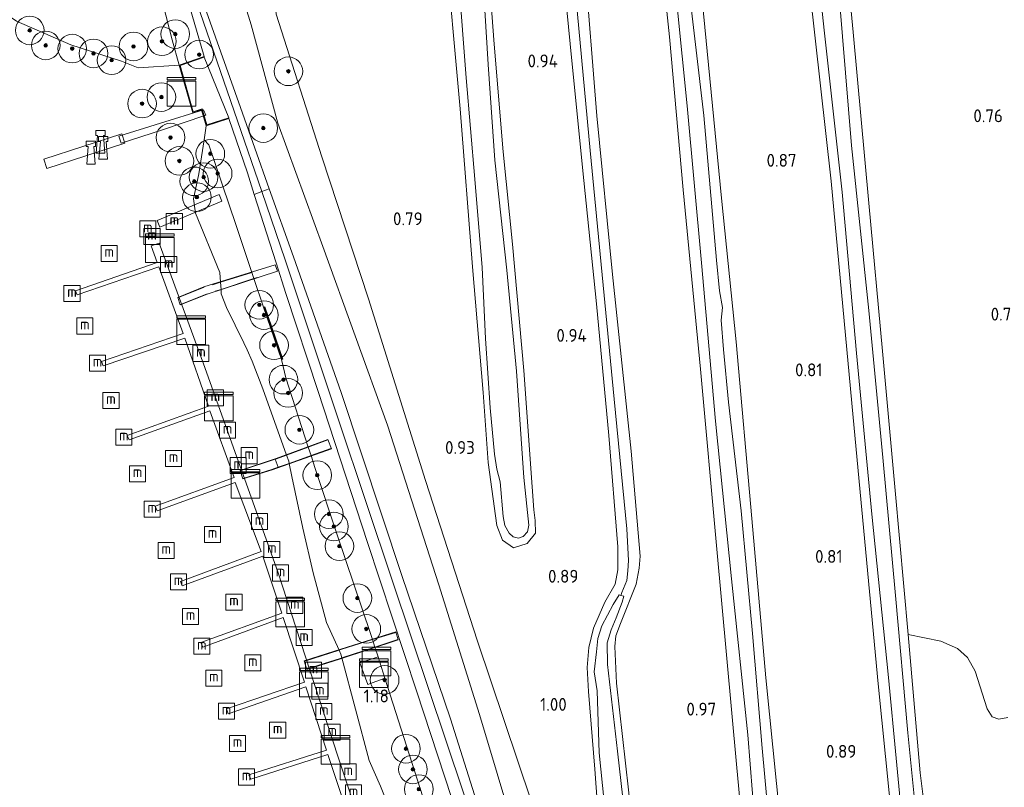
# Model space of a CAD drawing. Extents: x 126429 to 133038, y 413091 to 414846.
# Tile 277 of 304: x 132156 to 132293, y 413490 to 413597. Entities that reach past the tile are written whole.
import ezdxf
from ezdxf.enums import TextEntityAlignment as Align

# ---------------------------------------------------------------- set-up
doc = ezdxf.new("R2010")
doc.units = 0
for name, color, linetype, lineweight in [('B-ME-GR-BOOM-S', 90, 'Continuous', 25), ('B-ME-GR-GRAS-GV', 60, 'Continuous', 13), ('B-ME-GR-MOERAS-GV', 120, 'Continuous', 13), ('B-ME-GW-OPHOGING_KRUIN-G', 90, 'Continuous', 18), ('B-ME-GW-TALUD_KRUIN-G', 90, 'Continuous', 18), ('B-ME-GW-TALUD_TEEN-G', 90, 'Continuous', 18), ('B-ME-IE-MEUBILAIR_WATERWEGMEUBILAIR-S', 150, 'Continuous', 25), ('B-ME-IE-MEUBILAIR_WEGMEUBILAIR-S', 7, 'Continuous', 25), ('B-ME-IE-TERREINAFSCHEIDING_DOORGANG-G', 210, 'Continuous', 18), ('B-ME-IE-TERREINAFSCHEIDING_KUNSTMATIG_HEKWERK-G', 20, 'IE-TERREINAFSCHEIDING-KUNSTMATIG', 18), ('B-ME-IE-TERREINAFSCHEIDING_KUNSTMATIG_MUUR-G', 90, 'IE-TERREINAFSCHEIDING-KUNSTMATIG-DICHT', 18), ('B-ME-IE-TERREINAFSCHEIDING_KUNSTMATIG_MUUR-GV', 90, 'Continuous', 18), ('B-ME-KW-KUNSTWERK_BRUG-GV', 170, 'Continuous', 18), ('B-ME-KW-KUNSTWERK_STEIGER-GV', 170, 'Continuous', 18), ('B-ME-OB-BEKLEDING_BETON-GV', 253, 'Continuous', 18), ('B-ME-OB-OEVERVOORZIENING-G', 7, 'Continuous', 18), ('B-ME-OG-HOOGTEPUNT-S', 7, 'Continuous', 25), ('B-ME-OG-WATER_GREPPEL-G', 160, 'Continuous', 18), ('B-ME-OG-WATER_HAVEN-GV', 170, 'Continuous', 18), ('B-ME-OG-WATER_SLOOT-G', 120, 'Continuous', 18), ('B-ME-OG-WATER_SLOOT-GV', 120, 'Continuous', 18), ('B-ME-VH-VERHARDING_BETON-GV', 252, 'Continuous', 18), ('B-ME-VH-VERHARDING_HALFVERHARDING-GV', 252, 'Continuous', 18), ('B-ME-VH-VERHARDING_TEGEL-GV', 252, 'Continuous', 18)]:
    doc.layers.add(name, color=color, linetype=linetype, lineweight=lineweight)
doc.styles.add('NLCS-ISO', font='NLCS-ISO.ttf')
doc.styles.add('NLCS-ISO-ANNOTATIVE-T18', font='NLCS-ISO.ttf', dxfattribs={"height": 1.8})
doc.linetypes.add('IE-TERREINAFSCHEIDING-KUNSTMATIG', pattern='A,4,[82,NLCS.SHX,S=0.75,R=90,X=0,Y=0],4,-2', length=10)
doc.linetypes.add('IE-TERREINAFSCHEIDING-KUNSTMATIG-DICHT', pattern='A,8,-1,[82,NLCS.SHX,S=0.75,R=90,X=0,Y=0],-1', length=10)

# ---------------------------------------------------------------- blocks, each defined once
blk = doc.blocks.new('SAL-HOOGTELABEL-SO')
at = {"color": 0, "linetype": 'ByBlock', "lineweight": -2, "style": 'NLCS-ISO-ANNOTATIVE-T18'}
blk.add_attdef('HOOGTE', text='', height=1.8, dxfattribs=at).set_placement((2.79, 0), align=Align.RIGHT)
blk = doc.blocks.new('SGR-BOOM_01-SO')
at = {"linetype": 'ByBlock', "lineweight": 18}
h = blk.add_hatch(color=0, dxfattribs=at)
h.dxf.hatch_style = 1
edge = h.paths.add_edge_path()
edge.add_arc((0, 0), 0.25, 0, 360)
at = {"color": 0, "linetype": 'ByBlock', "lineweight": 18}
for radius in [2, 0.25]:
    blk.add_circle((0, 0), radius, dxfattribs=at)
blk = doc.blocks.new('SKL-DATA_KAST-SO')
at = {"color": 0, "linetype": 'ByBlock', "lineweight": 18}
for points in [[(-2, 2), (2, 2), (2, 1.68), (-2, 1.68)], [(-2, 1.52), (2, 1.52), (2, -2), (-2, -2)]]:
    blk.add_lwpolyline(points, close=True, dxfattribs=at)
blk = doc.blocks.new('SIE-WATER_MEERPAAL-SO')
at = {"color": 0, "linetype": 'ByBlock', "lineweight": 18}
blk.add_lwpolyline([(-1.12, -1.12), (1.12, -1.12), (1.12, 1.12), (-1.12, 1.12)], close=True, dxfattribs=at)
at = {"color": 0, "linetype": 'ByBlock', "lineweight": 18, "style": 'NLCS-ISO'}
blk.add_text('m', height=1.5, dxfattribs=at).set_placement((0, 0.28), align=Align.MIDDLE_CENTER)
blk = doc.blocks.new('SIE-WATER_BOLDER-SO')
at = {"color": 0, "linetype": 'ByBlock', "lineweight": 18}
blk.add_lwpolyline([(0.4, 0.87), (0.6, -1.59), (-0.6, -1.59), (-0.4, 0.87), (-0.65, 0.87), (-0.65, 1.59), (0.65, 1.59), (0.65, 0.87)], close=True, dxfattribs=at)

msp = doc.modelspace()

# ---------------------------------------------------------------- linework, layer by layer
at = {"layer": 'B-ME-GR-GRAS-GV'}
for points in [[(132281.247, 413480.324, 0.563), (132279.548, 413497.559, 0.563), (132277.818, 413516.736, 0.563), (132276.029, 413536.025, 0.563), (132274.077, 413556.551, 0.563), (132271.678, 413579.593, 0.563), (132269.983, 413599.921, 0.563), (132268.181, 413619.246, 0.563), (132266.351, 413638.404, 0.563), (132264.875, 413654.972, 0.563), (132264.721, 413658.654, 0.563), (132266.438, 413659.202, 0.88), (132267.835, 413641.172, 0.815), (132269.7, 413618.453, 0.79), (132271.897, 413595.41, 0.762), (132274.108, 413571.515, 0.799), (132276.011, 413550.871, 0.786), (132277.76, 413531.382, 0.766), (132279.593, 413511.29, 0.786), (132281.258, 413491.989, 0.872), (132283.354, 413475.214, 0.851)], [(132262.187, 413480.775, 0.847), (132259.742, 413505.259, 0.827), (132257.75, 413527.488, 0.77), (132255.591, 413552.166, 0.774), (132253.518, 413572.247, 0.782), (132250.816, 413599.97, 0.782), (132248.535, 413627.894, 0.77), (132246.856, 413647.217, 0.794), (132247.262, 413652.631, 0.876), (132260.858, 413657.423, 0.762), (132262.096, 413641.723, 0.794), (132265.097, 413607.929, 0.754), (132268.857, 413574.595, 0.75), (132271.911, 413541.596, 0.79), (132275.414, 413504.398, 0.843), (132277.455, 413484.124, 0.831)], [(132277.455, 413484.124, 0.831), (132275.414, 413504.398, 0.843), (132271.911, 413541.596, 0.79), (132268.857, 413574.595, 0.75), (132265.097, 413607.929, 0.754), (132262.096, 413641.723, 0.794), (132260.858, 413657.423, 0.762), (132261.865, 413657.667, 0.563), (132262.143, 413655.638, 0.563), (132263.645, 413639.785, 0.563), (132265.574, 413617.02, 0.563), (132267.895, 413595.278, 0.563), (132270.396, 413573.095, 0.563), (132272.388, 413550.593, 0.563), (132274.52, 413528.094, 0.563), (132276.82, 413505.285, 0.563), (132278.988, 413482.755, 0.563)], [(132257.509, 413472.76, 0.863), (132255.638, 413493.185, 0.868), (132252.886, 413523.211, 0.831), (132250.593, 413548.333, 0.77), (132248.184, 413573.38, 0.774), (132246.263, 413594.755, 0.782), (132244.148, 413615.133, 0.794), (132242.353, 413633.396, 0.778), (132241.402, 413643.74, 0.782), (132241.088, 413650.562, 0.827), (132242.036, 413650.837, 0.563), (132242.391, 413648.974, 0.563), (132242.881, 413643.741, 0.563), (132243.9, 413635.216, 0.563), (132245.123, 413625.555, 0.563), (132246.678, 413605.51, 0.563), (132248.746, 413585.148, 0.563), (132250.738, 413563.183, 0.563), (132252.683, 413541.074, 0.563), (132254.911, 413519.075, 0.563), (132257.223, 413497.255, 0.563), (132258.831, 413476.806, 0.563)], [(132149.28, 413646.948, 2.527), (132157.521, 413648.841, 2.24), (132159.382, 413649.239, 2.294), (132161.056, 413648.969, 2.379), (132162.303, 413648.168, 2.34), (132163.452, 413646.573, 2.374), (132164.624, 413643.872, 2.551), (132165.452, 413640.906, 2.571), (132169.19, 413630.294, 2.58), (132176.251, 413609.475, 2.657), (132181.302, 413592.032, 2.55), (132177.829, 413590.82, 0.9), (132176.857, 413594.359, 1.425), (132173.829, 413606.161, 1.45), (132168.335, 413619.723, 1.213), (132164.123, 413628.317, 1.038), (132160.218, 413638.999, 0.75), (132159.121, 413640.422, 1.05), (132157.954, 413640.686, 1.013), (132155.806, 413640.126, 1.086), (132151.521, 413638.215, 1.056)], [(132221.285, 413481.84, 2.465), (132215.708, 413499.497, 2.567), (132208.913, 413519.545, 2.734), (132200.436, 413545.113, 2.738), (132193.804, 413564.021, 2.681), (132190.411, 413573.553, 2.617), (132186.373, 413584.899, 2.551), (132179.432, 413604.599, 2.608), (132172.402, 413624.486, 2.64), (132170.463, 413631.193, 2.644), (132179.266, 413624.527, 0.97), (132183.716, 413610.057, 0.876), (132187.889, 413596.424, 0.767), (132191.609, 413582.704, 0.968), (132197.864, 413565.471, 0.98), (132206.895, 413540.522, 1.038), (132214.071, 413518.225, 1.034), (132219.733, 413500.14, 1.058), (132224.668, 413483.655, 0.985)], [(132224.668, 413483.655, 0.985), (132219.733, 413500.14, 1.058), (132214.071, 413518.225, 1.034), (132206.895, 413540.522, 1.038), (132197.864, 413565.471, 0.98), (132191.609, 413582.704, 0.968), (132187.889, 413596.424, 0.767), (132183.716, 413610.057, 0.876), (132179.266, 413624.527, 0.97), (132181.412, 413623.348, 0.946), (132183.62, 413623.323, 0.846), (132185.442, 413623.877, 0.721), (132187.073, 413625.071, 0.958), (132188.575, 413627.191, 0.958), (132190.061, 413612.939, 0.892), (132191.369, 413597.933, 0.928), (132197.758, 413578.032, 0.977), (132204.26, 413558.17, 1.038), (132212.201, 413532.795, 0.953), (132219.485, 413510.383, 0.936), (132226.966, 413488.037, 0.993)], [(132230.322, 413615.215, 0.815), (132232.428, 413593.815, 0.803), (132234.147, 413576.537, 0.827), (132236.082, 413557.5, 0.811), (132237.805, 413539.081, 0.835), (132239.058, 413523.537, 0.839), (132239.08, 413520.317, 0.843), (132238.681, 413518.345, 0.888), (132237.24, 413515.786, 0.916), (132235.674, 413512.183, 0.916), (132235.026, 413509.473, 0.949), (132234.779, 413506.688, 0.957), (132234.974, 413503.317, 0.957), (132235.832, 413492.488, 1.054), (132237.035, 413476.534, 0.888)], [(132237.035, 413476.534, 0.888), (132235.832, 413492.488, 1.054), (132234.974, 413503.317, 0.957), (132234.779, 413506.688, 0.957), (132235.026, 413509.473, 0.949), (132235.674, 413512.183, 0.916), (132237.24, 413515.786, 0.916), (132238.681, 413518.345, 0.888), (132239.08, 413520.317, 0.843), (132239.058, 413523.537, 0.839), (132237.805, 413539.081, 0.835), (132236.082, 413557.5, 0.811), (132234.147, 413576.537, 0.827), (132232.428, 413593.815, 0.803), (132230.322, 413615.215, 0.815)], [(132244.148, 413615.133, 0.794), (132246.263, 413594.755, 0.782), (132248.184, 413573.38, 0.774), (132250.593, 413548.333, 0.77), (132252.886, 413523.211, 0.831), (132255.638, 413493.185, 0.868), (132257.509, 413472.76, 0.863)], [(132232.206, 413611.026, 0.701), (132235.219, 413578.902, 0.75), (132238.542, 413544.146, 0.742), (132240.298, 413526.042, 0.73), (132240.552, 413521.642, 0.713), (132240.469, 413520.179, 0.709), (132240.299, 413518.834, 0.709), (132239.635, 413517.176, 0.709), (132239.487, 413516.748, 0.738), (132239.24, 413516.843, 0.738), (132238.403, 413515.498, 0.738), (132236.828, 413512.484, 0.738), (132236.266, 413510.71, 0.738), (132236.088, 413508.881, 0.738), (132235.737, 413506.058, 0.738), (132236.153, 413503.415, 0.738), (132236.447, 413494.763, 0.738), (132238.046, 413479.251, 0.738)], [(132240.698, 413480.214, 0.738), (132239.023, 413494.994, 0.738), (132237.608, 413507.097, 0.738), (132237.572, 413510.116, 0.738), (132238.109, 413511.948, 0.738), (132238.823, 413513.621, 0.738), (132239.644, 413515.829, 0.738), (132239.893, 413516.625, 0.738), (132239.487, 413516.748, 0.738), (132239.635, 413517.176, 0.709), (132240.299, 413518.834, 0.709), (132240.469, 413520.179, 0.709), (132240.552, 413521.642, 0.713), (132240.298, 413526.042, 0.73), (132238.542, 413544.146, 0.742), (132235.219, 413578.902, 0.75), (132232.206, 413611.026, 0.701)], [(132179.432, 413604.599, 2.608), (132186.373, 413584.899, 2.551), (132190.411, 413573.553, 2.617), (132189.368, 413573.189, 2.843), (132188.299, 413572.769, 2.569), (132187.347, 413575.759, 2.657), (132184.783, 413583.379, 2.475), (132184.752, 413583.474, 2.475), (132181.335, 413591.937, 2.55), (132181.302, 413592.032, 2.55), (132176.251, 413609.475, 2.657)], [(132214.871, 413608.868, 0.835), (132217.051, 413584.722, 0.831), (132218.756, 413562.658, 0.823), (132220.286, 413545.104, 0.77), (132220.962, 413535.323, 0.761), (132222.176, 413526.519, 0.627), (132222.968, 413524.452, 0.648), (132224.504, 413523.413, 0.691), (132226.425, 413523.999, 0.703), (132227.579, 413525.427, 0.678), (132227.531, 413527.234, 0.777), (132227.351, 413528.69, 0.794), (132227.098, 413531.917, 0.778), (132225.953, 413548.187, 0.782), (132224.342, 413565.801, 0.799), (132223.034, 413578.701, 0.799), (132221.822, 413593.735, 0.799), (132220.634, 413609.317, 0.799)], [(132220.634, 413609.317, 0.799), (132221.822, 413593.735, 0.799), (132223.034, 413578.701, 0.799), (132224.342, 413565.801, 0.799), (132225.953, 413548.187, 0.782), (132227.098, 413531.917, 0.778), (132227.351, 413528.69, 0.794), (132227.531, 413527.234, 0.777), (132227.579, 413525.427, 0.678), (132226.425, 413523.999, 0.703), (132224.504, 413523.413, 0.691), (132222.968, 413524.452, 0.648), (132222.176, 413526.519, 0.627), (132220.962, 413535.323, 0.761), (132220.286, 413545.104, 0.77), (132218.756, 413562.658, 0.823), (132217.051, 413584.722, 0.831), (132214.871, 413608.868, 0.835)], [(132216.851, 413602.476, 0.563), (132217.909, 413589.066, 0.563), (132219.122, 413574.912, 0.563), (132220.134, 413562.549, 0.563), (132220.606, 413552.635, 0.563), (132221.242, 413542.967, 0.563), (132221.856, 413536.499, 0.563), (132222.186, 413534.375, 0.563), (132222.65, 413532.623, 0.563), (132223.07, 413527.753, 0.563), (132223.283, 413526.53, 0.563), (132223.886, 413525.436, 0.563), (132224.433, 413524.935, 0.563), (132225.215, 413524.77, 0.563), (132225.869, 413524.995, 0.563), (132226.44, 413525.632, 0.563), (132226.62, 413526.562, 0.563), (132225.919, 413533.214, 0.563), (132224.914, 413548.058, 0.563), (132223.586, 413562.157, 0.563), (132221.909, 413577.528, 0.563), (132220.953, 413590.902, 0.563), (132220.025, 413606.12, 0.563)], [(132240.57, 413489.615, 0.916), (132238.897, 413504.483, 0.953), (132238.643, 413509.633, 0.936), (132238.781, 413511.115, 0.912), (132239.438, 413512.827, 0.904), (132241.597, 413518.338, 0.872), (132242.045, 413520.566, 0.855), (132242.196, 413522.231, 0.819), (132240.904, 413536.918, 0.799), (132238.31, 413561.562, 0.762), (132236.147, 413583.746, 0.786), (132234.406, 413605.296, 0.79)], [(132234.406, 413605.296, 0.79), (132236.147, 413583.746, 0.786), (132238.31, 413561.562, 0.762), (132240.904, 413536.918, 0.799), (132242.196, 413522.231, 0.819), (132242.045, 413520.566, 0.855), (132241.597, 413518.338, 0.872), (132239.438, 413512.827, 0.904), (132238.781, 413511.115, 0.912), (132238.643, 413509.633, 0.936), (132238.897, 413504.483, 0.953), (132240.57, 413489.615, 0.916)], [(132260.844, 413477.69, 0.563), (132259.221, 413495.427, 0.563), (132257.843, 413511.43, 0.563), (132256.283, 413528.579, 0.563), (132254.524, 413543.729, 0.563), (132253.816, 413551.097, 0.563), (132253.501, 413555.184, 0.563), (132253.673, 413556.985, 0.563), (132253.273, 413559.3, 0.563), (132252.815, 413563.564, 0.563), (132251.051, 413583.764, 0.563), (132248.836, 413602.868, 0.563)], [(132250.816, 413599.97, 0.782), (132253.518, 413572.247, 0.782), (132255.591, 413552.166, 0.774), (132257.75, 413527.488, 0.77), (132259.742, 413505.259, 0.827), (132262.187, 413480.775, 0.847)], [(132226.966, 413488.037, 0.993), (132219.485, 413510.383, 0.936), (132212.201, 413532.795, 0.953), (132204.26, 413558.17, 1.038), (132197.758, 413578.032, 0.977), (132191.369, 413597.933, 0.928)], [(132209.659, 413480.693, 0.9), (132205.932, 413490.107, 0.9), (132204.346, 413493.693, 0.9), (132200.5461, 413508.0184, 2.0449), (132200.404, 413508.554, 0.9), (132200.1587, 413509.0935, 2.1116), (132198.392, 413512.98, 0.9), (132196.514, 413519.919, 0.9), (132195.086, 413526.142, 0.9), (132193.555, 413533.359, 0.9), (132193.1894, 413535.1869, 2.095), (132193.123, 413535.519, 0.9), (132192.8282, 413536.3459, 2.0439), (132189.524, 413545.614, 0.9), (132188.001, 413549.483, 0.9), (132187.317, 413551.046, 0.9), (132186.86, 413552.012, 0.9), (132184.437, 413556.948, 0.9), (132183.716, 413558.887, 0.9), (132183.675, 413559.4999, 1.8868), (132183.6074, 413560.5105, 1.9614), (132183.517, 413561.863, 0.9), (132180.107, 413570.132, 0.9), (132179.831, 413572.142, 0.9), (132180.566, 413575.644, 0.9), (132181.307, 413580.391, 0.9), (132181.985, 413579.699, 1.008), (132185.72, 413568.539, 1.121), (132187.9581, 413561.868, 2.3628), (132188.2504, 413560.9967, 2.3276), (132189.594, 413556.992, 1.255), (132192.118, 413549.685, 1.255), (132192.711, 413547.127, 1.258), (132195.8539, 413537.462, 2.3232), (132196.2396, 413536.2761, 2.3277), (132196.782, 413534.608, 1.196), (132199.883, 413525.207, 1.208), (132204.592, 413511.297, 1.241), (132204.8249, 413510.5701, 2.4223), (132205.1541, 413509.543, 2.4371), (132205.596, 413508.164, 1.311), (132203.029, 413507.327, 1.261), (132204.156, 413504.287, 1.312), (132206.554, 413505.173, 1.312), (132213.396, 413483.821, 1.293)], [(132283.354, 413475.214, 0.851), (132281.258, 413491.989, 0.872), (132279.593, 413511.29, 0.786), (132284.132, 413510.375, 0.719), (132286.478, 413509.346, 0.682), (132287.886, 413508.097, 0.782), (132288.948, 413506.151, 0.832), (132290.624, 413500.89, 0.844), (132291.294, 413499.771, 0.794), (132292.256, 413499.466, 0.757), (132293.49, 413499.713, 0.794)]]:
    msp.add_polyline3d(points, dxfattribs=at)
at = {"layer": 'B-ME-GR-MOERAS-GV'}
msp.add_polyline3d([(132293.49, 413499.713, 0.794), (132292.256, 413499.466, 0.757), (132291.294, 413499.771, 0.794), (132290.624, 413500.89, 0.844), (132288.948, 413506.151, 0.832), (132287.886, 413508.097, 0.782), (132286.478, 413509.346, 0.682), (132284.132, 413510.375, 0.719), (132279.593, 413511.29, 0.786), (132277.76, 413531.382, 0.766), (132276.011, 413550.871, 0.786), (132274.108, 413571.515, 0.799), (132271.897, 413595.41, 0.762), (132269.7, 413618.453, 0.79), (132267.835, 413641.172, 0.815), (132266.438, 413659.202, 0.88), (132274.398, 413661.981, 0.803), (132275.722, 413662.487, 0.667), (132277.502, 413663.109, 0.827), (132287.308, 413666.548, 0.819), (132288.668, 413667.115, 0.692), (132290.666, 413667.771, 0.855), (132298.454, 413670.505, 0.811)], dxfattribs=at)
msp.add_polyline3d([(132160.218, 413638.999, 0.75), (132164.123, 413628.317, 1.038), (132168.335, 413619.723, 1.213), (132173.829, 413606.161, 1.45), (132176.857, 413594.359, 1.425), (132177.829, 413590.82, 0.9), (132172.126, 413590.43, 0.9), (132169.789, 413591.379, 0.9), (132162.711, 413593.658, 0.9), (132155.131, 413596.939, 0.9), (132147.703, 413602.038, 0.9), (132140.966, 413607.521, 0.9), (132134.36, 413613.798, 0.9), (132129.939, 413618.434, 0.9), (132123.743, 413626.342, 0.9), (132120.326, 413630.524, 0.9), (132125.401, 413629.606, 1.31), (132128.442, 413628.695, 1.306), (132131.525, 413629.076, 1.257), (132140.615, 413633.139, 1.253), (132151.521, 413638.215, 1.056), (132155.806, 413640.126, 1.086), (132157.954, 413640.686, 1.013), (132159.121, 413640.422, 1.05)], close=True, dxfattribs=at)
at = {"layer": 'B-ME-GW-OPHOGING_KRUIN-G'}
msp.add_polyline3d([(132166.422, 413641.877, 2.513), (132171.012, 413626.587, 2.782), (132179.335, 413602.418, 2.787), (132185.982, 413583.021, 2.815), (132189.368, 413573.189, 2.843), (132192.63, 413563.625, 2.843), (132200.131, 413541.123, 2.805), (132207.633, 413518.621, 2.766), (132220.014, 413481.658, 2.537), (132231.935, 413444.012, 2.695), (132236.246, 413431.059, 2.872)], dxfattribs=at)
at = {"layer": 'B-ME-GW-TALUD_KRUIN-G'}
for points in [[(132285.29, 413689.623, 2.162), (132262.207, 413681.004, 2.255), (132243.523, 413675.259, 2.231), (132223.651, 413668.216, 2.263), (132207.571, 413662.73, 2.275), (132191.29, 413657.495, 2.292), (132178.151, 413653.748, 2.279), (132173.815, 413652.644, 2.182), (132169.858, 413651.159, 2.134), (132168.637, 413650.124, 2.079), (132167.833, 413648.686, 2.167), (132167.158, 413646.056, 2.343), (132167.814, 413641.46, 2.487), (132168.523, 413637.906, 2.647), (132170.463, 413631.193, 2.644), (132172.402, 413624.486, 2.64), (132179.432, 413604.599, 2.608), (132186.373, 413584.899, 2.551), (132190.411, 413573.553, 2.617), (132193.804, 413564.021, 2.681), (132200.436, 413545.113, 2.738), (132208.913, 413519.545, 2.734), (132215.708, 413499.497, 2.567), (132221.285, 413481.84, 2.465)], [(132181.302, 413592.032, 2.55), (132176.251, 413609.475, 2.657), (132169.19, 413630.294, 2.58), (132165.452, 413640.906, 2.571), (132164.624, 413643.872, 2.551), (132163.452, 413646.573, 2.374), (132162.303, 413648.168, 2.34), (132161.056, 413648.969, 2.379), (132159.382, 413649.239, 2.294), (132157.521, 413648.841, 2.24), (132149.28, 413646.948, 2.527)], [(132184.752, 413583.474, 2.475), (132181.335, 413591.937, 2.55)], [(132234.74, 413430.778, 2.892), (132230.901, 413442.667, 2.624), (132230.607, 413443.559, 2.625), (132224.842, 413461.029, 2.636), (132217.788, 413482.548, 2.567), (132211, 413503.276, 2.624), (132204.107, 413524.153, 2.661), (132197.222, 413545.249, 2.661), (132192.703, 413558.937, 2.649), (132191.35, 413563.186, 2.651), (132188.299, 413572.769, 2.569), (132187.347, 413575.759, 2.657), (132184.783, 413583.379, 2.475)]]:
    msp.add_polyline3d(points, dxfattribs=at)
at = {"layer": 'B-ME-GW-TALUD_TEEN-G'}
for points in [[(132308.426, 413691.075, 1.257), (132285.727, 413683.116, 1.249), (132256.999, 413672.781, 1.249), (132237.06, 413665.779, 1.168), (132215.203, 413658.264, 1.241), (132202.861, 413654.331, 1.403), (132187.352, 413649.598, 1.435), (132175.906, 413645.967, 1.318), (132173.655, 413645.023, 1.33), (132173.12, 413643.574, 1.318), (132173.344, 413642.082, 1.277), (132174.167, 413639.249, 1.065), (132177.801, 413629.128, 0.958), (132179.266, 413624.527, 0.97), (132183.716, 413610.057, 0.876), (132187.889, 413596.424, 0.767), (132191.609, 413582.704, 0.968), (132197.864, 413565.471, 0.98), (132206.895, 413540.522, 1.038), (132214.071, 413518.225, 1.034), (132219.733, 413500.14, 1.058), (132224.668, 413483.655, 0.985)], [(132177.829, 413590.82, 0.9), (132176.857, 413594.359, 1.425), (132173.829, 413606.161, 1.45), (132168.335, 413619.723, 1.213), (132164.123, 413628.317, 1.038), (132160.218, 413638.999, 0.75), (132159.121, 413640.422, 1.05), (132157.954, 413640.686, 1.013), (132155.806, 413640.126, 1.086)], [(132181.307, 413580.391, 0.9), (132181.985, 413579.699, 1.008), (132185.72, 413568.539, 1.121), (132187.9581, 413561.868, 2.3628), (132188.2504, 413560.9967, 2.3276), (132189.594, 413556.992, 1.255)], [(132192.118, 413549.685, 1.255), (132192.711, 413547.127, 1.258), (132195.8539, 413537.462, 2.3232), (132196.2396, 413536.2761, 2.3277), (132196.782, 413534.608, 1.196), (132199.883, 413525.207, 1.208), (132204.592, 413511.297, 1.241)], [(132230.164, 413432.92, 1.561), (132229.603, 413434.605, 1.438), (132227, 413442.557, 1.298), (132226.3356, 413444.5461, 2.3158), (132226.0964, 413445.262, 2.3556), (132223.5263, 413452.956, 2.358), (132220.535, 413461.911, 1.119), (132219.8637, 413463.9713, 2.4712), (132219.5188, 413465.0297, 2.4114), (132215.0331, 413478.7966, 2.3827), (132214.709, 413479.7913, 2.3936), (132213.396, 413483.821, 1.293), (132206.554, 413505.173, 1.312), (132205.596, 413508.164, 1.311), (132205.1541, 413509.543, 2.4371), (132204.8249, 413510.5701, 2.4223), (132204.592, 413511.297, 1.241)]]:
    msp.add_polyline3d(points, dxfattribs=at)
at = {"layer": 'B-ME-IE-TERREINAFSCHEIDING_DOORGANG-G'}
msp.add_polyline3d([(132191.254, 413535.771, 1.984), (132191.669, 413534.644, 1.979)], dxfattribs=at)
at = {"layer": 'B-ME-IE-TERREINAFSCHEIDING_KUNSTMATIG_HEKWERK-G'}
for points in [[(132188.036, 413632.144, 0.876), (132188.575, 413627.191, 0.958), (132190.061, 413612.939, 0.892), (132191.369, 413597.933, 0.928), (132197.758, 413578.032, 0.977), (132204.26, 413558.17, 1.038), (132212.201, 413532.795, 0.953), (132219.485, 413510.383, 0.936), (132226.966, 413488.037, 0.993), (132233.388, 413468.798, 0.936), (132235.974, 413460.518, 0.998)], [(132182.465, 413560.154, 1.856), (132183.6074, 413560.5105, 1.9614), (132187.9581, 413561.868, 2.3628), (132188.08, 413561.906, 2.374)], [(132188.722, 413561.151, 2.373), (132188.2504, 413560.9967, 2.3276), (132183.675, 413559.4999, 1.8868), (132182.847, 413559.229, 1.807)], [(132177.716, 413558.341, 1.416), (132181.311, 413559.793, 1.75)], [(132181.734, 413558.865, 1.7), (132178.006, 413557.404, 1.365)], [(132186.424, 413534.188, 1.365), (132191.254, 413535.771, 1.984), (132191.4, 413535.819, 1.912), (132192.8282, 413536.3459, 2.0439), (132195.8539, 413537.462, 2.3232), (132198.57, 413538.464, 2.574)], [(132199.009, 413537.265, 2.539), (132196.2396, 413536.2761, 2.3277), (132193.1894, 413535.1869, 2.095), (132191.669, 413534.644, 1.979), (132190.782, 413534.327, 1.775), (132186.763, 413533.081, 1.435)], [(132195.352, 413507.558, 1.397), (132200.1587, 413509.0935, 2.1116), (132200.417, 413509.176, 2.15), (132204.8249, 413510.5701, 2.4223), (132208.059, 413511.593, 2.622)], [(132208.349, 413510.6, 2.709), (132205.1541, 413509.543, 2.4371), (132200.5461, 413508.0184, 2.0449), (132200.312, 413507.941, 2.025), (132195.684, 413506.473, 1.34)]]:
    msp.add_polyline3d(points, dxfattribs=at)
at = {"layer": 'B-ME-IE-TERREINAFSCHEIDING_KUNSTMATIG_MUUR-G'}
msp.add_polyline3d([(132189.696, 413557.003, 1.81), (132192.208, 413549.732, 1.785)], dxfattribs=at)
at = {"layer": 'B-ME-IE-TERREINAFSCHEIDING_KUNSTMATIG_MUUR-GV'}
for points in [[(132177.951, 413590.757, 2.25), (132179.806, 413584.285, 2.3), (132181.033, 413584.726, 2.3), (132181.68, 413582.469, 2.263), (132184.752, 413583.474, 2.475), (132184.783, 413583.379, 2.475), (132181.612, 413582.342, 0.9), (132180.967, 413584.596, 0.9), (132179.739, 413584.155, 0.9), (132177.829, 413590.82, 0.9), (132181.302, 413592.032, 2.55), (132181.335, 413591.937, 2.55)], [(132192.307, 413549.751, 1.482), (132192.118, 413549.685, 1.255), (132189.594, 413556.992, 1.255), (132189.783, 413557.057, 1.507)]]:
    msp.add_polyline3d(points, close=True, dxfattribs=at)
at = {"layer": 'B-ME-KW-KUNSTWERK_BRUG-GV'}
for points in [[(132175.346, 413581.75, 2.025), (132169.74, 413579.912, 1.238), (132169.416, 413580.875, 1.225), (132175.241, 413582.733, 2.1), (132181.246, 413584.573, 2.288), (132181.572, 413583.827, 2.288)], [(132181.751, 413558.818, 1.7), (132177.974, 413557.338, 1.362), (132177.654, 413558.37, 1.412), (132181.295, 413559.841, 1.75), (132191.231, 413562.942, 2.662), (132191.553, 413562.024, 2.637)], [(132190.798, 413534.279, 1.775), (132186.73, 413533.019, 1.437), (132186.362, 413534.22, 1.362), (132191.383, 413535.866, 1.912), (132198.6, 413538.528, 2.575), (132199.074, 413537.235, 2.537)], [(132200.328, 413507.893, 2.025), (132195.651, 413506.411, 1.337), (132195.289, 413507.591, 1.4), (132200.402, 413509.224, 2.15), (132208.092, 413511.656, 2.625), (132208.411, 413510.568, 2.712)]]:
    msp.add_polyline3d(points, close=True, dxfattribs=at)
at = {"layer": 'B-ME-KW-KUNSTWERK_STEIGER-GV'}
for points in [[(132170.245, 413579.931, 1.213), (132159.367, 413576.383, 1.013), (132158.945, 413577.671, 1.1), (132169.825, 413581.219, 1.213)], [(132183.789, 413571.819, 1.712), (132175.136, 413568.198, 1.712), (132174.743, 413569.137, 1.712), (132183.396, 413572.759, 1.712)]]:
    msp.add_polyline3d(points, close=True, dxfattribs=at)
msp.add_polyline3d([(132201.519, 413485.752, 1.212), (132198.598, 413494.535, 1.212), (132187.812, 413491.087, 1.212), (132187.575, 413491.707, 1.212), (132198.395, 413495.143, 1.162), (132195.498, 413503.993, 1.175), (132184.67, 413500.216, 1.187), (132184.424, 413500.916, 1.175), (132195.307, 413504.635, 1.175), (132192.356, 413513.657, 1.225), (132181.145, 413509.501, 1.2), (132180.875, 413510.19, 1.2), (132192.176, 413514.276, 1.187), (132189.487, 413522.211, 1.187), (132178.255, 413518.101, 1.225), (132178.005, 413518.687, 1.212), (132189.262, 413522.865, 1.162), (132185.643, 413532.528, 1.275), (132174.766, 413528.558, 1.275), (132174.461, 413529.202, 1.25), (132185.487, 413533.214, 1.212), (132182.11, 413542.541, 1.262), (132170.833, 413538.467, 1.262), (132170.595, 413539.087, 1.262), (132181.942, 413543.194, 1.287), (132178.603, 413552.68, 1.275), (132167.228, 413548.812, 1.262), (132167.013, 413549.443, 1.262), (132178.389, 413553.311, 1.262), (132175.013, 413562.638, 1.262), (132163.579, 413558.715, 1.262), (132163.364, 413559.289, 1.275), (132174.753, 413563.247, 1.3), (132173.926, 413565.587, 1.312), (132175.031, 413565.93, 1.287), (132181.248, 413549.117, 1.325), (132191.593, 413520.026, 1.25), (132199.982, 413494.289, 1.262), (132206.79, 413473.971, 1.237)], dxfattribs=at)
at = {"layer": 'B-ME-OB-BEKLEDING_BETON-GV'}
msp.add_polyline3d([(132213.396, 413483.821, 1.293), (132206.554, 413505.173, 1.312), (132205.596, 413508.164, 1.311), (132205.1541, 413509.543, 2.4371), (132204.8249, 413510.5701, 2.4223), (132204.592, 413511.297, 1.241), (132199.883, 413525.207, 1.208), (132196.782, 413534.608, 1.196), (132196.2396, 413536.2761, 2.3277), (132195.8539, 413537.462, 2.3232), (132192.711, 413547.127, 1.258), (132192.118, 413549.685, 1.255), (132192.307, 413549.751, 1.482), (132189.783, 413557.057, 1.507), (132189.594, 413556.992, 1.255), (132188.2504, 413560.9967, 2.3276), (132187.9581, 413561.868, 2.3628), (132185.72, 413568.539, 1.121), (132181.985, 413579.699, 1.008), (132181.307, 413580.391, 0.9), (132181.612, 413582.342, 0.9), (132184.783, 413583.379, 2.475), (132187.347, 413575.759, 2.657), (132188.299, 413572.769, 2.569), (132191.35, 413563.186, 2.651), (132192.703, 413558.937, 2.649), (132197.222, 413545.249, 2.661), (132204.107, 413524.153, 2.661), (132211, 413503.276, 2.624), (132217.788, 413482.548, 2.567)], dxfattribs=at)
at = {"layer": 'B-ME-OB-OEVERVOORZIENING-G'}
msp.add_polyline3d([(132155.131, 413596.939, 0.9), (132162.711, 413593.658, 0.9), (132169.789, 413591.379, 0.9), (132172.126, 413590.43, 0.9), (132177.829, 413590.82, 0.9), (132179.739, 413584.155, 0.9), (132180.967, 413584.596, 0.9), (132181.612, 413582.342, 0.9), (132181.307, 413580.391, 0.9), (132180.566, 413575.644, 0.9), (132179.831, 413572.142, 0.9), (132180.107, 413570.132, 0.9), (132183.517, 413561.863, 0.9), (132183.6074, 413560.5105, 1.9614), (132183.675, 413559.4999, 1.8868), (132183.716, 413558.887, 0.9), (132184.437, 413556.948, 0.9), (132186.86, 413552.012, 0.9), (132187.317, 413551.046, 0.9), (132188.001, 413549.483, 0.9), (132189.524, 413545.614, 0.9), (132192.8282, 413536.3459, 2.0439), (132193.123, 413535.519, 0.9), (132193.1894, 413535.1869, 2.095), (132193.555, 413533.359, 0.9), (132195.086, 413526.142, 0.9), (132196.514, 413519.919, 0.9), (132198.392, 413512.98, 0.9), (132200.1587, 413509.0935, 2.1116), (132200.404, 413508.554, 0.9), (132200.5461, 413508.0184, 2.0449), (132204.346, 413493.693, 0.9), (132205.932, 413490.107, 0.9), (132209.659, 413480.693, 0.9)], dxfattribs=at)
at = {"layer": 'B-ME-OG-WATER_GREPPEL-G'}
msp.add_polyline3d([(132228.733, 413647.352, 0.563), (132228.959, 413646.251, 0.657), (132229.189, 413644.445, 0.685), (132230.698, 413628.916, 0.701), (132232.206, 413611.026, 0.701), (132235.219, 413578.902, 0.75), (132238.542, 413544.146, 0.742), (132240.298, 413526.042, 0.73), (132240.552, 413521.642, 0.713), (132240.469, 413520.179, 0.709), (132240.299, 413518.834, 0.709), (132239.635, 413517.176, 0.709), (132239.487, 413516.748, 0.738)], dxfattribs=at)
at = {"layer": 'B-ME-OG-WATER_HAVEN-GV'}
msp.add_polyline3d([(132155.131, 413596.939, 0.9), (132162.711, 413593.658, 0.9), (132169.789, 413591.379, 0.9), (132172.126, 413590.43, 0.9), (132177.829, 413590.82, 0.9), (132179.739, 413584.155, 0.9), (132180.967, 413584.596, 0.9), (132181.612, 413582.342, 0.9), (132181.307, 413580.391, 0.9), (132180.566, 413575.644, 0.9), (132179.831, 413572.142, 0.9), (132180.107, 413570.132, 0.9), (132183.517, 413561.863, 0.9), (132183.6074, 413560.5105, 1.9614), (132183.675, 413559.4999, 1.8868), (132183.716, 413558.887, 0.9), (132184.437, 413556.948, 0.9), (132186.86, 413552.012, 0.9), (132187.317, 413551.046, 0.9), (132188.001, 413549.483, 0.9), (132189.524, 413545.614, 0.9), (132192.8282, 413536.3459, 2.0439), (132193.123, 413535.519, 0.9), (132193.1894, 413535.1869, 2.095), (132193.555, 413533.359, 0.9), (132195.086, 413526.142, 0.9), (132196.514, 413519.919, 0.9), (132198.392, 413512.98, 0.9), (132200.1587, 413509.0935, 2.1116), (132200.404, 413508.554, 0.9), (132200.5461, 413508.0184, 2.0449), (132204.346, 413493.693, 0.9), (132205.932, 413490.107, 0.9), (132209.659, 413480.693, 0.9)], dxfattribs=at)
at = {"layer": 'B-ME-OG-WATER_SLOOT-G'}
for points in [[(132266.438, 413659.202, 0.88), (132267.835, 413641.172, 0.815), (132269.7, 413618.453, 0.79), (132271.897, 413595.41, 0.762), (132274.108, 413571.515, 0.799), (132276.011, 413550.871, 0.786), (132277.76, 413531.382, 0.766), (132279.593, 413511.29, 0.786), (132281.258, 413491.989, 0.872), (132283.354, 413475.214, 0.851), (132283.384, 413473.565, 0.851), (132283.112, 413472.437, 0.851), (132281.961, 413471.611, 0.739), (132279.767, 413471.489, 0.684), (132278.646, 413472.178, 0.688), (132278.008, 413473.443, 0.614), (132278.387, 413475.403, 0.847), (132277.455, 413484.124, 0.831), (132275.414, 413504.398, 0.843), (132271.911, 413541.596, 0.79), (132268.857, 413574.595, 0.75), (132265.097, 413607.929, 0.754), (132262.096, 413641.723, 0.794), (132260.858, 413657.423, 0.762)], [(132247.262, 413652.631, 0.876), (132246.856, 413647.217, 0.794), (132248.535, 413627.894, 0.77), (132250.816, 413599.97, 0.782), (132253.518, 413572.247, 0.782), (132255.591, 413552.166, 0.774), (132257.75, 413527.488, 0.77), (132259.742, 413505.259, 0.827), (132262.187, 413480.775, 0.847)], [(132257.509, 413472.76, 0.863), (132255.638, 413493.185, 0.868), (132252.886, 413523.211, 0.831), (132250.593, 413548.333, 0.77), (132248.184, 413573.38, 0.774), (132246.263, 413594.755, 0.782), (132244.148, 413615.133, 0.794), (132242.353, 413633.396, 0.778), (132241.402, 413643.74, 0.782), (132241.088, 413650.562, 0.827)], [(132230.649, 413646.934, 0.843), (132230.67, 413643.265, 0.831), (132232.387, 413624.517, 0.811), (132234.406, 413605.296, 0.79), (132236.147, 413583.746, 0.786), (132238.31, 413561.562, 0.762), (132240.904, 413536.918, 0.799), (132242.196, 413522.231, 0.819), (132242.045, 413520.566, 0.855), (132241.597, 413518.338, 0.872), (132239.438, 413512.827, 0.904), (132238.781, 413511.115, 0.912), (132238.643, 413509.633, 0.936), (132238.897, 413504.483, 0.953), (132240.57, 413489.615, 0.916), (132242.307, 413472.115, 0.863), (132243.125, 413463.918, 0.868), (132242.986, 413461.079, 0.88), (132242.724, 413458.565, 0.876)], [(132235.974, 413460.518, 0.998), (132236.238, 413461.724, 0.884), (132237.157, 413462.758, 0.847), (132238.035, 413463.781, 0.863), (132238.224, 413464.972, 0.876), (132237.035, 413476.534, 0.888), (132235.832, 413492.488, 1.054), (132234.974, 413503.317, 0.957), (132234.779, 413506.688, 0.957), (132235.026, 413509.473, 0.949), (132235.674, 413512.183, 0.916), (132237.24, 413515.786, 0.916), (132238.681, 413518.345, 0.888), (132239.08, 413520.317, 0.843), (132239.058, 413523.537, 0.839), (132237.805, 413539.081, 0.835), (132236.082, 413557.5, 0.811), (132234.147, 413576.537, 0.827), (132232.428, 413593.815, 0.803), (132230.322, 413615.215, 0.815), (132228.864, 413633.41, 0.823), (132227.735, 413645.959, 0.799)], [(132217.308, 413642.289, 0.831), (132218.784, 413627.34, 0.807), (132220.634, 413609.317, 0.799), (132221.822, 413593.735, 0.799), (132223.034, 413578.701, 0.799), (132224.342, 413565.801, 0.799), (132225.953, 413548.187, 0.782), (132227.098, 413531.917, 0.778), (132227.351, 413528.69, 0.794), (132227.531, 413527.234, 0.777), (132227.579, 413525.427, 0.678), (132226.425, 413523.999, 0.703), (132224.504, 413523.413, 0.691), (132222.968, 413524.452, 0.648), (132222.176, 413526.519, 0.627), (132220.962, 413535.323, 0.761), (132220.286, 413545.104, 0.77), (132218.756, 413562.658, 0.823), (132217.051, 413584.722, 0.831), (132214.871, 413608.868, 0.835), (132213.104, 413626.639, 0.803), (132212.122, 413640.678, 0.815)]]:
    msp.add_polyline3d(points, dxfattribs=at)
at = {"layer": 'B-ME-OG-WATER_SLOOT-GV'}
for points in [[(132278.988, 413482.755, 0.563), (132276.82, 413505.285, 0.563), (132274.52, 413528.094, 0.563), (132272.388, 413550.593, 0.563), (132270.396, 413573.095, 0.563), (132267.895, 413595.278, 0.563), (132265.574, 413617.02, 0.563), (132263.645, 413639.785, 0.563), (132262.143, 413655.638, 0.563), (132261.865, 413657.667, 0.563), (132264.721, 413658.654, 0.563), (132264.875, 413654.972, 0.563), (132266.351, 413638.404, 0.563), (132268.181, 413619.246, 0.563), (132269.983, 413599.921, 0.563), (132271.678, 413579.593, 0.563), (132274.077, 413556.551, 0.563), (132276.029, 413536.025, 0.563), (132277.818, 413516.736, 0.563), (132279.548, 413497.559, 0.563), (132281.247, 413480.324, 0.563)], [(132220.025, 413606.12, 0.563), (132220.953, 413590.902, 0.563), (132221.909, 413577.528, 0.563), (132223.586, 413562.157, 0.563), (132224.914, 413548.058, 0.563), (132225.919, 413533.214, 0.563), (132226.62, 413526.562, 0.563), (132226.44, 413525.632, 0.563), (132225.869, 413524.995, 0.563), (132225.215, 413524.77, 0.563), (132224.433, 413524.935, 0.563), (132223.886, 413525.436, 0.563), (132223.283, 413526.53, 0.563), (132223.07, 413527.753, 0.563), (132222.65, 413532.623, 0.563), (132222.186, 413534.375, 0.563), (132221.856, 413536.499, 0.563), (132221.242, 413542.967, 0.563), (132220.606, 413552.635, 0.563), (132220.134, 413562.549, 0.563), (132219.122, 413574.912, 0.563), (132217.909, 413589.066, 0.563), (132216.851, 413602.476, 0.563)], [(132258.831, 413476.806, 0.563), (132257.223, 413497.255, 0.563), (132254.911, 413519.075, 0.563), (132252.683, 413541.074, 0.563), (132250.738, 413563.183, 0.563), (132248.746, 413585.148, 0.563), (132246.678, 413605.51, 0.563)], [(132248.836, 413602.868, 0.563), (132251.051, 413583.764, 0.563), (132252.815, 413563.564, 0.563), (132253.273, 413559.3, 0.563), (132253.673, 413556.985, 0.563), (132253.501, 413555.184, 0.563), (132253.816, 413551.097, 0.563), (132254.524, 413543.729, 0.563), (132256.283, 413528.579, 0.563), (132257.843, 413511.43, 0.563), (132259.221, 413495.427, 0.563), (132260.844, 413477.69, 0.563)], [(132238.046, 413479.251, 0.738), (132236.447, 413494.763, 0.738), (132236.153, 413503.415, 0.738), (132235.737, 413506.058, 0.738), (132236.088, 413508.881, 0.738), (132236.266, 413510.71, 0.738), (132236.828, 413512.484, 0.738), (132238.403, 413515.498, 0.738), (132239.24, 413516.843, 0.738), (132239.487, 413516.748, 0.738), (132239.893, 413516.625, 0.738), (132239.644, 413515.829, 0.738), (132238.823, 413513.621, 0.738), (132238.109, 413511.948, 0.738), (132237.572, 413510.116, 0.738), (132237.608, 413507.097, 0.738), (132239.023, 413494.994, 0.738), (132240.698, 413480.214, 0.738)]]:
    msp.add_polyline3d(points, dxfattribs=at)
at = {"layer": 'B-ME-VH-VERHARDING_BETON-GV'}
msp.add_polyline3d([(132181.335, 413591.937, 2.55), (132184.752, 413583.474, 2.475), (132181.68, 413582.469, 2.263), (132181.033, 413584.726, 2.3), (132179.806, 413584.285, 2.3), (132177.951, 413590.757, 2.25)], close=True, dxfattribs=at)
at = {"layer": 'B-ME-VH-VERHARDING_HALFVERHARDING-GV'}
msp.add_polyline3d([(132217.788, 413482.548, 2.567), (132211, 413503.276, 2.624), (132204.107, 413524.153, 2.661), (132197.222, 413545.249, 2.661), (132192.703, 413558.937, 2.649), (132191.35, 413563.186, 2.651), (132188.299, 413572.769, 2.569), (132189.368, 413573.189, 2.843), (132190.411, 413573.553, 2.617), (132193.804, 413564.021, 2.681), (132200.436, 413545.113, 2.738), (132208.913, 413519.545, 2.734), (132215.708, 413499.497, 2.567), (132221.285, 413481.84, 2.465)], dxfattribs=at)
at = {"layer": 'B-ME-VH-VERHARDING_TEGEL-GV'}
msp.add_polyline3d([(132206.554, 413505.173, 1.312), (132204.156, 413504.287, 1.312), (132203.029, 413507.327, 1.261), (132205.596, 413508.164, 1.311)], close=True, dxfattribs=at)

# ---------------------------------------------------------------- block references
at = {"layer": 'B-ME-GR-BOOM-S'}
for p in [(132156.971, 413595.67, 0.7), (132175.422, 413594.15, 1.158), (132177.287, 413595.157, 1.635), (132159.203, 413593.574, 0.7), (132162.905, 413593.131, 0.7), (132171.456, 413593.426, 0.995), (132165.873, 413592.453, 0.7), (132168.403, 413591.511, 0.7), (132180.619, 413592.285, 2.048), (132193.078, 413589.956, 0.917), (132175.352, 413586.354, 0.7), (132172.657, 413585.443, 0.7), (132189.57, 413582.021, 2.112), (132176.621, 413580.703, 0.7), (132182.177, 413578.435, 1.188), (132177.86, 413577.432, 0.7), (132181.243, 413575.176, 1.1), (132183.2, 413575.681, 1.175), (132179.94, 413574.587, 0.7), (132180.303, 413572.375, 0.976), (132189.014, 413557.342, 1.275), (132189.667, 413555.905, 1.275), (132191.069, 413551.697, 1.238), (132192.389, 413546.887, 1.2), (132193.044, 413545.029, 1.15), (132194.608, 413539.884, 1.125), (132197.103, 413533.547, 1.1), (132198.718, 413528.116, 1.2), (132199.432, 413526.371, 1.2), (132200.194, 413523.633, 1.225), (132202.703, 413516.374, 1.25), (132203.955, 413512.066, 1.262), (132206.513, 413504.942, 1.312), (132209.485, 413495.339, 1.288), (132210.459, 413492.449, 1.262), (132211.288, 413489.688, 1.275)]:
    msp.add_blockref('SGR-BOOM_01-SO', p, dxfattribs=at)
at = {"layer": 'B-ME-IE-MEUBILAIR_WATERWEGMEUBILAIR-S'}
for name, p in [('SIE-WATER_BOLDER-SO', (132166.853, 413580.121, 1.175)), ('SIE-WATER_BOLDER-SO', (132165.522, 413578.59, 1.175)), ('SIE-WATER_BOLDER-SO', (132167.233, 413579.259, 1.175)), ('SIE-WATER_MEERPAAL-SO', (132177.156, 413568.993, 3.338)), ('SIE-WATER_MEERPAAL-SO', (132173.457, 413567.945, 2.912)), ('SIE-WATER_MEERPAAL-SO', (132174.038, 413566.896, 4.262)), ('SIE-WATER_MEERPAAL-SO', (132168.067, 413564.519, 3.05)), ('SIE-WATER_MEERPAAL-SO', (132176.368, 413562.987, 3)), ('SIE-WATER_MEERPAAL-SO', (132162.87, 413558.903, 4.2)), ('SIE-WATER_MEERPAAL-SO', (132164.675, 413554.379, 4.288)), ('SIE-WATER_MEERPAAL-SO', (132180.874, 413550.562, 3.562)), ('SIE-WATER_MEERPAAL-SO', (132166.432, 413549.184, 4.312)), ('SIE-WATER_MEERPAAL-SO', (132182.882, 413544.36, 3.238)), ('SIE-WATER_MEERPAAL-SO', (132168.313, 413543.964, 4.088)), ('SIE-WATER_MEERPAAL-SO', (132170.106, 413538.872, 4.162)), ('SIE-WATER_MEERPAAL-SO', (132184.584, 413539.816, 3.212)), ('SIE-WATER_MEERPAAL-SO', (132177.054, 413535.855, 4.125)), ('SIE-WATER_MEERPAAL-SO', (132187.617, 413536.268, 4.512)), ('SIE-WATER_MEERPAAL-SO', (132186.05, 413534.878, 3.412)), ('SIE-WATER_MEERPAAL-SO', (132172.023, 413533.753, 4.112)), ('SIE-WATER_MEERPAAL-SO', (132174.069, 413528.78, 4.175)), ('SIE-WATER_MEERPAAL-SO', (132189.049, 413527.061, 3.562)), ('SIE-WATER_MEERPAAL-SO', (132182.487, 413525.277, 3.825)), ('SIE-WATER_MEERPAAL-SO', (132176.03, 413523.035, 3.275)), ('SIE-WATER_MEERPAAL-SO', (132190.776, 413523.176, 2.925)), ('SIE-WATER_MEERPAAL-SO', (132191.97, 413519.884, 3.425)), ('SIE-WATER_MEERPAAL-SO', (132177.736, 413518.661, 3.95)), ('SIE-WATER_MEERPAAL-SO', (132185.485, 413515.798, 3.962)), ('SIE-WATER_MEERPAAL-SO', (132193.968, 413515.367, 3.45)), ('SIE-WATER_MEERPAAL-SO', (132179.42, 413513.798, 3.95)), ('SIE-WATER_MEERPAAL-SO', (132195.261, 413510.854, 3.4)), ('SIE-WATER_MEERPAAL-SO', (132180.994, 413509.644, 3.962)), ('SIE-WATER_MEERPAAL-SO', (132188.106, 413507.352, 4.138)), ('SIE-WATER_MEERPAAL-SO', (132196.565, 413506.318, 3.4)), ('SIE-WATER_MEERPAAL-SO', (132182.675, 413505.202, 4.1)), ('SIE-WATER_MEERPAAL-SO', (132197.458, 413503.362, 3.225)), ('SIE-WATER_MEERPAAL-SO', (132184.444, 413500.576, 4.175)), ('SIE-WATER_MEERPAAL-SO', (132198.036, 413500.538, 3.212)), ('SIE-WATER_MEERPAAL-SO', (132191.582, 413497.931, 4.138)), ('SIE-WATER_MEERPAAL-SO', (132199.181, 413497.644, 3.425)), ('SIE-WATER_MEERPAAL-SO', (132185.987, 413496.069, 4.175)), ('SIE-WATER_MEERPAAL-SO', (132201.431, 413492.12, 3.75)), ('SIE-WATER_MEERPAAL-SO', (132187.219, 413491.387, 4.05)), ('SIE-WATER_MEERPAAL-SO', (132202.154, 413489.168, 3.625))]:
    msp.add_blockref(name, p, dxfattribs=at)
at = {"layer": 'B-ME-IE-MEUBILAIR_WEGMEUBILAIR-S'}
for p in [(132178.161, 413587.081, 1.127), (132175.114, 413565.234, 1.288), (132179.506, 413553.805, 1.288), (132183.352, 413543.13, 1.312), (132187.107, 413532.343, 1.3), (132193.339, 413514.345, 1.188), (132205.391, 413507.51, 1.363), (132205.003, 413505.89, 1.313), (132196.628, 413504.574, 1.175), (132199.673, 413495.173, 1.15)]:
    msp.add_blockref('SKL-DATA_KAST-SO', p, dxfattribs=at)
at = {"layer": 'B-ME-OG-HOOGTEPUNT-S'}
for p, values in [((132227.908, 413590.507, 0.938), {'HOOGTE': '0.94'}), ((132290.02, 413582.844, 0.764), {'HOOGTE': '0.76'}), ((132261.213, 413576.625, 0.865), {'HOOGTE': '0.87'}), ((132209.034, 413568.462, 0.789), {'HOOGTE': '0.79'}), ((132292.488, 413555.141, 0.738), {'HOOGTE': '0.74'}), ((132231.931, 413552.167, 0.938), {'HOOGTE': '0.94'}), ((132264.84, 413547.354, 0.814), {'HOOGTE': '0.81'}), ((132216.307, 413536.514, 0.925), {'HOOGTE': '0.93'}), ((132267.639, 413521.299, 0.814), {'HOOGTE': '0.81'}), ((132230.771, 413518.525, 0.888), {'HOOGTE': '0.89'}), ((132204.311, 413501.809, 1.18), {'HOOGTE': '1.18'}), ((132229.138, 413500.628, 1), {'HOOGTE': '1.00'}), ((132249.995, 413499.97, 0.969), {'HOOGTE': '0.97'}), ((132269.57, 413494.07, 0.89), {'HOOGTE': '0.89'})]:
    msp.add_blockref('SAL-HOOGTELABEL-SO', p, dxfattribs=at).add_auto_attribs(values)

doc.saveas('drawing.dxf')
